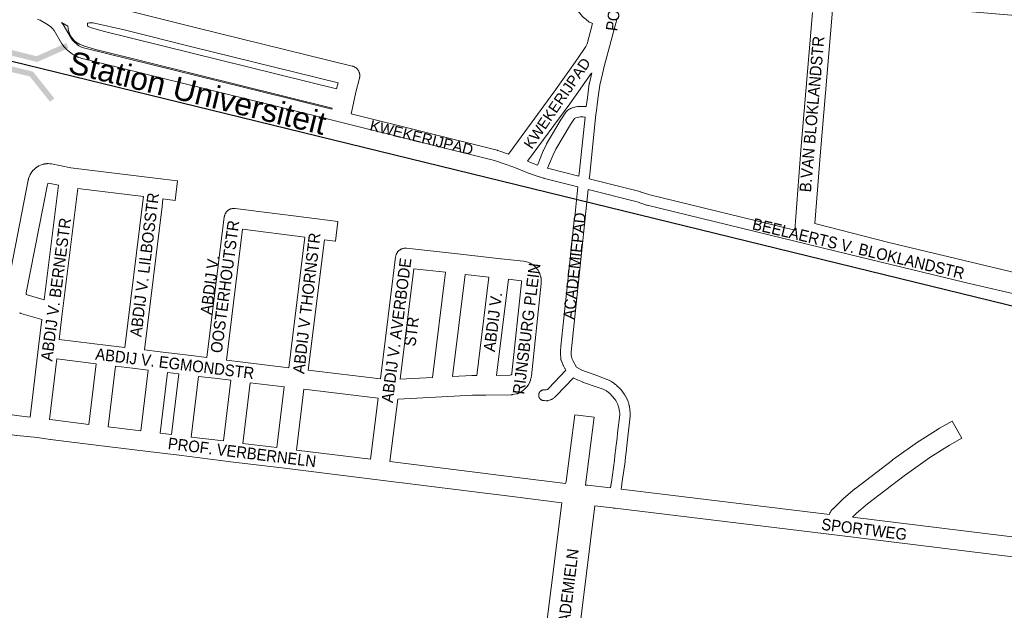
# Paper-space layout 'Layout1' of a CAD drawing. Header units: metres. Extents: x 123097 to 144122, y 392739 to 407589.
# Tile 236 of 510: x 131733 to 132386, y 397030 to 397422. Entities that reach past the tile are written whole.
import ezdxf
from ezdxf.enums import TextEntityAlignment as Align

# ---------------------------------------------------------------- set-up
doc = ezdxf.new("R2010")
doc.units = ezdxf.units.M
doc.header["$MEASUREMENT"] = 0
for name, color, linetype, lineweight in [('gs-anno-wegen algemeen tekst', 7, 'Continuous', 0), ('gs-knt-fietspaden', 7, 'Continuous', 0), ('gs-knt-spoorlijn', 7, 'Continuous', 30), ('gs-knt-wegen algemeen', 7, 'Continuous', 0), ('gs-symb-viaduct', 7, 'Continuous', 0), ('gs-vlk-plantopografie wegen algemeen', 7, 'Continuous', 0)]:
    doc.layers.add(name, color=color, linetype=linetype, lineweight=lineweight)
doc.styles.add('Style-Arial', font='arial.ttf')

# ---------------------------------------------------------------- blocks, each defined once
blk = doc.blocks.new('gg0-viaduct_6')
at = {"layer": 'gs-symb-viaduct', "linetype": 'Continuous'}
blk.add_hatch(color=7, dxfattribs=at).paths.add_polyline_path([(-55.76, -16.89), (-58, -14), (-40, 0), (40, 0), (58, -14), (55.76, -16.89), (38.75, -3.66), (-38.75, -3.66)])

psp = doc.layouts.get("Layout1")

# ---------------------------------------------------------------- linework, layer by layer
at = {"layer": 'gs-knt-fietspaden', "color": 7, "linetype": 'Continuous', "flags": 128}
for points in [[(132091.267, 397201.8), (132091.267, 397201.813), (132091.267, 397201.826), (132091.266, 397201.912), (132091.267, 397201.958), (132091.27, 397202.067), (132091.271, 397202.09), (132091.28, 397202.222), (132091.543, 397205.187), (132091.548, 397205.242), (132098.037, 397267.275), (132098.039, 397267.292), (132100.636, 397291.03), (132100.637, 397291.038), (132102.678, 397310.978), (132080.52, 397316.553), (132080.404, 397316.585), (132080.288, 397316.62), (132077.399, 397317.563), (132077.076, 397317.668), (132076.507, 397317.854), (132070.744, 397319.736), (132070.625, 397319.778), (132070.507, 397319.823), (132064.703, 397322.194), (132059.726, 397324.226), (132054.641, 397325.974), (132047.505, 397328.429), (131949.679, 397352.708), (131944.363, 397354.027), (131944.355, 397354.03), (131939.044, 397355.362), (131908.824, 397362.945), (131774.076, 397396.062), (131773.978, 397396.089), (131773.93, 397396.102), (131773.88, 397396.116), (131772.824, 397396.425), (131772.821, 397396.426), (131772.818, 397396.427), (131772.72, 397396.457), (131771.725, 397396.78), (131771.674, 397396.797), (131771.576, 397396.831), (131771.517, 397396.852), (131771.429, 397396.887), (131771.363, 397396.915), (131771.285, 397396.95), (131771.212, 397396.984), (131771.143, 397397.018), (131770.487, 397397.34), (131770.394, 397397.388), (131768.428, 397398.427), (131768.404, 397398.44), (131768.316, 397398.488), (131768.249, 397398.527), (131768.207, 397398.553), (131768.099, 397398.621), (131766.774, 397399.503), (131766.648, 397399.592), (131766.602, 397399.625), (131766.525, 397399.685), (131766.438, 397399.757), (131766.407, 397399.784), (131765.631, 397400.447), (131765.588, 397400.484), (131763.45, 397402.373), (131763.438, 397402.384), (131763.331, 397402.482), (131763.324, 397402.489), (131763.218, 397402.596), (131763.214, 397402.6), (131763.11, 397402.715), (131761.711, 397404.328), (131761.629, 397404.429), (131761.588, 397404.48), (131761.574, 397404.498), (131761.549, 397404.532), (131761.472, 397404.638), (131760.771, 397405.657), (131760.699, 397405.767), (131760.63, 397405.879), (131755.478, 397414.722), (131754.306, 397416.077), (131753.035, 397417.322), (131749.94, 397419.326), (131746.21, 397421.47), (131744.45, 397422.168)], [(131760.266, 397419.917), (131761, 397419.069), (131761.104, 397418.943), (131761.202, 397418.813), (131761.293, 397418.678), (131761.379, 397418.539), (131766.629, 397409.527), (131767.145, 397408.778), (131768.256, 397407.495), (131768.261, 397407.49), (131770.857, 397405.218), (131771.831, 397404.57), (131771.841, 397404.564), (131774.095, 397403.396), (131775.85, 397402.855), (131910.508, 397369.761), (131910.524, 397369.757), (131939.687, 397362.439)], [(132128.922, 397422.731), (132123.885, 397404.702), (132123.884, 397404.698), (132120.528, 397391.733), (132120.522, 397391.708), (132118.999, 397385.997), (132118.997, 397385.989), (132117.288, 397378.36), (132116.003, 397369.015), (132114.834, 397359.898), (132114.83, 397359.859), (132114.747, 397359.059), (132110.62, 397319.124), (132110.617, 397319.097), (132110.306, 397316.294), (132143.871, 397307.808), (132143.921, 397307.794), (132143.969, 397307.781), (132144.002, 397307.772), (132144.036, 397307.762), (132144.085, 397307.746), (132144.134, 397307.73), (132150.432, 397305.604), (132246.546, 397282.16)], [(132069.327, 397327.888), (132073.044, 397326.37), (132076.042, 397325.391), (132076.779, 397327.39), (132076.82, 397327.496), (132079.837, 397334.927), (132079.882, 397335.033), (132079.93, 397335.136), (132081.909, 397339.224), (132081.973, 397339.35), (132081.977, 397339.357), (132082.042, 397339.474), (132082.05, 397339.487), (132085.285, 397344.991), (132085.297, 397345.011), (132091.781, 397355.874), (132091.785, 397355.881), (132091.871, 397356.018), (132094.791, 397360.432), (132094.877, 397360.555), (132094.899, 397360.586), (132094.969, 397360.676), (132095.016, 397360.735), (132095.065, 397360.792), (132095.14, 397360.877), (132095.166, 397360.904), (132095.272, 397361.012), (132095.694, 397361.423), (132095.816, 397361.535), (132095.942, 397361.642), (132096.074, 397361.742), (132096.725, 397362.217), (132096.84, 397362.296), (132096.862, 397362.311), (132096.958, 397362.372), (132097.003, 397362.399), (132097.079, 397362.443), (132097.148, 397362.48), (132097.202, 397362.509), (132097.703, 397362.775), (132097.801, 397362.825), (132098.465, 397363.15), (132098.51, 397363.172), (132098.617, 397363.222), (132098.651, 397363.237), (132098.772, 397363.287), (132098.795, 397363.296), (132098.93, 397363.345), (132098.942, 397363.349), (132099.09, 397363.395), (132100.505, 397363.799), (132100.653, 397363.837), (132100.683, 397363.845), (132101.484, 397364.029), (132101.724, 397364.075), (132102.526, 397364.201), (132102.56, 397364.206), (132102.699, 397364.224), (132102.717, 397364.226), (132102.874, 397364.238), (132104.277, 397364.317), (132104.399, 397364.321), (132104.479, 397364.323), (132104.522, 397364.323), (132105.145, 397364.322), (132105.212, 397364.321), (132106.36, 397364.298), (132106.384, 397364.297), (132106.494, 397364.293), (132107.535, 397364.239), (132107.633, 397364.232), (132107.731, 397364.224), (132108.303, 397364.161), (132109.042, 397369.924), (132109.047, 397369.955), (132110.354, 397379.462), (132110.377, 397379.607), (132110.406, 397379.751), (132111.914, 397386.484)], [(131952.321, 397359.285), (132049.346, 397335.205), (132049.494, 397335.164), (132049.641, 397335.117), (132056.692, 397332.693)], [(132086.296, 397332.178), (132083.346, 397324.908), (132082.729, 397323.236), (132103.435, 397318.026), (132103.639, 397319.859), (132107.497, 397357.188), (132107.073, 397357.234), (132106.197, 397357.279), (132106.185, 397357.28), (132104.57, 397357.302), (132104.549, 397357.302), (132103.505, 397357.243), (132102.286, 397357.007), (132101.342, 397356.737), (132100.63, 397356.376), (132100.427, 397356.228), (132097.773, 397352.216), (132097.771, 397352.213), (132088.166, 397336.038), (132088.162, 397336.031), (132086.299, 397332.184), (132086.298, 397332.181), (132086.296, 397332.178)], [(132664.772, 397172.659), (132654.785, 397175.11), (132629.453, 397181.332), (132522.797, 397207.269), (132522.786, 397207.272), (132452.266, 397224.645), (132452.15, 397224.676), (132452.034, 397224.711), (132442.794, 397227.674), (132437.795, 397229.277), (132366.141, 397246.056), (132366.12, 397246.061), (132281.92, 397266.305), (132281.909, 397266.308), (132148.621, 397298.82), (132148.475, 397298.859), (132148.33, 397298.904), (132142.018, 397301.036), (132109.557, 397309.242), (132107.619, 397290.31), (132107.618, 397290.301), (132107.616, 397290.286)], [(132107.616, 397290.286), (132098.296, 397201.531)], [(132092.868, 397193.083), (132091.81, 397195.488), (132091.746, 397195.641), (132091.69, 397195.797), (132091.642, 397195.956), (132091.601, 397196.117), (132091.568, 397196.28), (132091.542, 397196.444), (132091.524, 397196.609), (132091.195, 397200.533), (132091.185, 397200.698), (132091.183, 397200.863), (132091.189, 397201.028), (132091.202, 397201.192), (132091.267, 397201.8)], [(132098.296, 397201.531), (132098.345, 397199.539), (132098.497, 397198.452), (132098.976, 397196.769), (132099.365, 397195.749)], [(132083.095, 397177.003), (132083.322, 397177.207), (132094.867, 397189.377), (132094.311, 397190.283), (132094.265, 397190.36), (132094.221, 397190.439), (132093.187, 397192.337), (132093.114, 397192.477), (132093.048, 397192.621), (132092.989, 397192.767), (132092.868, 397193.083)], [(132099.365, 397195.749), (132099.385, 397195.703), (132101.823, 397191.273)], [(132101.823, 397191.273), (132105.397, 397189.371), (132115.932, 397185.526), (132115.948, 397185.52), (132115.977, 397185.509), (132116.004, 397185.5), (132121.999, 397183.252), (132122.02, 397183.243), (132122.111, 397183.208), (132122.2, 397183.17), (132123.331, 397182.673), (132123.422, 397182.631), (132123.51, 397182.589), (132123.513, 397182.587), (132124.108, 397182.284), (132125.087, 397181.785), (132125.189, 397181.73), (132125.222, 397181.712), (132125.241, 397181.702), (132125.259, 397181.691), (132125.29, 397181.672), (132125.389, 397181.612), (132126.012, 397181.212), (132126.127, 397181.134), (132126.152, 397181.117), (132126.239, 397181.052), (132126.287, 397181.016), (132126.348, 397180.968), (132127.359, 397180.172), (132127.477, 397180.075), (132128.499, 397179.195), (132128.556, 397179.147), (132128.57, 397179.134), (132128.64, 397179.071), (132128.689, 397179.027), (132129.996, 397177.828), (132130.079, 397177.748), (132130.106, 397177.722), (132130.12, 397177.707), (132130.135, 397177.692), (132130.16, 397177.666), (132130.239, 397177.582), (132131.378, 397176.307), (132131.458, 397176.214), (132131.49, 397176.174), (132131.534, 397176.119), (132131.597, 397176.036), (132131.608, 397176.021), (132131.614, 397176.013), (132132.958, 397174.17), (132132.991, 397174.124), (132133.642, 397173.2), (132133.664, 397173.169), (132133.733, 397173.067), (132133.744, 397173.051), (132133.818, 397172.93), (132134.219, 397172.25), (132134.276, 397172.15), (132135.193, 397170.472), (132135.246, 397170.368), (132135.286, 397170.289), (132135.298, 397170.263), (132135.345, 397170.155), (132135.369, 397170.101), (132136.038, 397168.514), (132136.057, 397168.469), (132136.073, 397168.432), (132136.092, 397168.384), (132136.1, 397168.362), (132136.141, 397168.253), (132136.512, 397167.182), (132136.553, 397167.05), (132136.567, 397167.006), (132136.573, 397166.984), (132136.591, 397166.918), (132136.624, 397166.784), (132136.858, 397165.714), (132136.88, 397165.606), (132136.898, 397165.497), (132137.288, 397162.957), (132137.305, 397162.833), (132137.485, 397161.299), (132137.497, 397161.18), (132137.505, 397161.061), (132137.547, 397160.2), (132137.55, 397160.065), (132137.55, 397159.997), (132137.55, 397159.973), (132137.549, 397159.93), (132137.543, 397159.795), (132137.498, 397159.122), (132137.483, 397158.956)], [(132102.609, 397182.92), (132102.586, 397182.93), (132102.583, 397182.931), (132102.461, 397182.986), (132102.452, 397182.991), (132102.449, 397182.992), (132102.445, 397182.994), (132102.315, 397183.059), (132099.813, 397184.391), (132088.32, 397172.275)], [(132119.465, 397176.704), (132116.273, 397177.877), (132105.94, 397181.506), (132105.725, 397181.59), (132102.609, 397182.92)], [(132080.275, 397169.206), (132080.107, 397169.209), (132079.935, 397169.222), (132079.764, 397169.243), (132079.594, 397169.272), (132079.426, 397169.31), (132079.26, 397169.356), (132079.097, 397169.41), (132078.936, 397169.472), (132078.778, 397169.542), (132078.624, 397169.619), (132078.475, 397169.704), (132078.329, 397169.797), (132078.188, 397169.896), (132078.052, 397170.002), (132077.922, 397170.114), (132077.797, 397170.233), (132077.678, 397170.358), (132077.566, 397170.488), (132077.46, 397170.624), (132077.361, 397170.765), (132077.268, 397170.911), (132077.183, 397171.06), (132077.106, 397171.214), (132077.036, 397171.372), (132076.974, 397171.533), (132076.92, 397171.696), (132076.874, 397171.862), (132076.836, 397172.03), (132076.807, 397172.2), (132076.786, 397172.371), (132076.773, 397172.543), (132076.769, 397172.715), (132076.773, 397172.887), (132076.786, 397173.059), (132076.787, 397173.072), (132076.805, 397173.243), (132076.831, 397173.413), (132076.865, 397173.582), (132076.908, 397173.749), (132076.959, 397173.913), (132077.017, 397174.075), (132077.084, 397174.234), (132077.159, 397174.39), (132077.241, 397174.541), (132077.33, 397174.688), (132077.426, 397174.831), (132077.53, 397174.969), (132077.64, 397175.102), (132077.756, 397175.229), (132077.878, 397175.35), (132078.007, 397175.465), (132078.14, 397175.574), (132078.279, 397175.676), (132078.423, 397175.771), (132078.571, 397175.859), (132078.723, 397175.939), (132078.879, 397176.012), (132079.039, 397176.077), (132079.202, 397176.134), (132079.367, 397176.183), (132079.534, 397176.224), (132079.703, 397176.257), (132079.874, 397176.282), (132080.045, 397176.298), (132080.217, 397176.305), (132080.389, 397176.304), (132080.561, 397176.295), (132080.663, 397176.285), (132081.91, 397176.422)], [(132081.91, 397176.422), (132082.575, 397176.613)], [(132082.575, 397176.613), (132083.095, 397177.003)], [(132123.868, 397173.915), (132122.045, 397175.417), (132121.743, 397175.61), (132120.92, 397176.03), (132120.416, 397176.287), (132119.475, 397176.7), (132119.465, 397176.704)], [(132086.288, 397170.623), (132085.867, 397170.307), (132085.722, 397170.204), (132085.572, 397170.108), (132085.418, 397170.02), (132085.259, 397169.941), (132085.096, 397169.869), (132084.93, 397169.805), (132084.761, 397169.75), (132082.959, 397169.215), (132082.783, 397169.168), (132082.604, 397169.13), (132082.423, 397169.101), (132082.241, 397169.081), (132082.058, 397169.071), (132081.876, 397169.071), (132081.693, 397169.08), (132081.511, 397169.099), (132080.617, 397169.214)], [(132087.559, 397171.576), (132087.213, 397171.265), (132087.098, 397171.166), (132086.98, 397171.073), (132086.858, 397170.985), (132086.732, 397170.902), (132086.288, 397170.623)], [(132127.211, 397170.116), (132125.566, 397172.121), (132123.868, 397173.915)], [(132128.108, 397168.793), (132127.854, 397169.225), (132127.211, 397170.116)], [(132124.951, 397114.454), (132125.05, 397115.165), (132127.066, 397129.627), (132127.066, 397129.636), (132127.347, 397132.656), (132127.36, 397132.771), (132127.36, 397132.776), (132127.97, 397137.6), (132128.02, 397137.994), (132128.028, 397138.062), (132128.726, 397144.17), (132129.139, 397147.782), (132130.499, 397159.673), (132130.525, 397160.061), (132130.499, 397160.6), (132130.34, 397161.953), (132129.976, 397164.322), (132129.811, 397165.08), (132129.57, 397165.774)], [(132129.57, 397165.774), (132129.246, 397166.52), (132128.108, 397168.793)], [(132137.483, 397158.956), (132135.919, 397145.259), (132134.993, 397137.18)], [(132134.993, 397137.18), (132134.992, 397137.175), (132134.987, 397137.134), (132134.907, 397136.448), (132134.332, 397131.947), (132134.049, 397128.906), (132134.033, 397128.764), (132134.031, 397128.747), (132133.61, 397125.614), (132133.607, 397125.592), (132132.002, 397114.187), (132131.91, 397113.528), (132131.906, 397113.499), (132131.474, 397110.403)]]:
    psp.add_lwpolyline(points, dxfattribs=at)
at = {"layer": 'gs-knt-spoorlijn', "color": 7, "linetype": 'Continuous', "flags": 128}
psp.add_lwpolyline([(126023.424, 398789.468), (133158.298, 397044.421)], dxfattribs=at)
at = {"layer": 'gs-knt-wegen algemeen', "color": 7, "linetype": 'Continuous', "flags": 128}
for points in [[(132452.367, 397419.466), (132424.339, 397421.876), (132272.371, 397434.95), (132272.136, 397434.947), (132272.092, 397434.94), (132271.901, 397434.857), (132271.454, 397425.794), (132271.438, 397425.559), (132263.611, 397334.279), (132259.951, 397286.696), (132309.048, 397274.035), (132428.441, 397245.616), (132432.868, 397244.817)], [(131804.857, 397427.675), (131849.886, 397416.476), (131953.178, 397391.022), (131953.477, 397390.941), (131953.772, 397390.845), (131954.062, 397390.736), (131954.346, 397390.613), (131954.625, 397390.476), (131954.896, 397390.327), (131955.16, 397390.164), (131955.416, 397389.99), (131955.664, 397389.803), (131955.902, 397389.605), (131956.13, 397389.395), (131956.349, 397389.175), (131956.556, 397388.945), (131956.753, 397388.705), (131956.937, 397388.457), (131957.11, 397388.199), (131957.271, 397387.934), (131957.418, 397387.661), (131957.552, 397387.382), (131957.673, 397387.096), (131957.78, 397386.806), (131957.874, 397386.51), (131957.953, 397386.21), (131958.017, 397385.907), (131958.067, 397385.601), (131958.103, 397385.293), (131958.124, 397384.984), (131958.13, 397384.674), (131958.121, 397384.364), (131958.098, 397384.055), (131958.06, 397383.748), (131958.007, 397383.442), (131957.94, 397383.14), (131955.611, 397373.712), (131954.001, 397366.529), (131953.991, 397366.482), (131952.321, 397359.285)], [(132056.692, 397332.693), (132086.918, 397373.672), (132100.996, 397393.582), (132106.772, 397402.081), (132108.097, 397404.068), (132108.83, 397405.72), (132112.358, 397419.23), (132111.076, 397419.848), (132110.816, 397419.98), (132110.562, 397420.125), (132110.314, 397420.28), (132110.074, 397420.447), (132109.842, 397420.624), (132106.941, 397422.939), (132106.72, 397423.125), (132106.506, 397423.32), (132106.302, 397423.524), (132106.107, 397423.737), (132103.637, 397426.555), (132103.5, 397426.718), (132103.367, 397426.884), (132100.525, 397430.592)], [(132246.546, 397282.16), (132246.551, 397282.254), (132250.631, 397335.306), (132250.636, 397335.363), (132258.456, 397426.554)], [(131939.687, 397362.439), (131939.858, 397363.175), (131784.772, 397401.559), (131784.474, 397401.64), (131775.493, 397404.321), (131775.209, 397404.413), (131774.929, 397404.518), (131772.436, 397405.519), (131772.186, 397405.626), (131771.94, 397405.743), (131771.699, 397405.87), (131771.463, 397406.008), (131771.234, 397406.155), (131771.011, 397406.311), (131769.156, 397407.672), (131768.937, 397407.84), (131768.726, 397408.016), (131768.523, 397408.202), (131768.327, 397408.396), (131768.14, 397408.598), (131767.961, 397408.808), (131767.792, 397409.025), (131766.764, 397410.401), (131766.6, 397410.63), (131766.447, 397410.865), (131766.304, 397411.107), (131766.171, 397411.355), (131766.05, 397411.609), (131765.939, 397411.868), (131765.84, 397412.131), (131765.039, 397414.401), (131764.947, 397414.683), (131764.867, 397414.97), (131764.801, 397415.259), (131764.748, 397415.552), (131764.708, 397415.846), (131764.682, 397416.142), (131764.589, 397417.563), (131760.266, 397419.917)], [(131788.053, 397414.159), (131942.752, 397375.871), (131943.738, 397379.939), (131846.764, 397403.836), (131801.779, 397415.024), (131782.161, 397419.485), (131781.295, 397419.634), (131780.42, 397419.708), (131779.542, 397419.707), (131778.667, 397419.63), (131777.803, 397419.479), (131777.705, 397419.424), (131777.61, 397419.361), (131777.524, 397419.293), (131777.616, 397417.887), (131777.746, 397417.519), (131778.05, 397417.295), (131779.503, 397416.712), (131788.047, 397414.161), (131788.05, 397414.16), (131788.053, 397414.159)], [(132111.914, 397386.484), (132111.73, 397386.214), (132111.662, 397386.115), (132097.512, 397366.102), (132097.437, 397365.999), (132097.435, 397365.996), (132097.433, 397365.993), (132069.327, 397327.888)], [(131737.63, 397239.35), (131748.89, 397235.987), (131758.292, 397311.969), (131751.612, 397313.306), (131751.307, 397313.182), (131751.163, 397313.055), (131750.936, 397312.434), (131736.942, 397240.59), (131736.926, 397239.897), (131736.967, 397239.771), (131737.102, 397239.595), (131737.63, 397239.35)], [(131814.59, 397304.556), (131771.157, 397309.909), (131760.866, 397226.751), (131758.792, 397209.782)], [(131802.424, 397204.4), (131814.104, 397299.445), (131814.59, 397304.556)], [(131827.517, 397302.964), (131827.057, 397298.124), (131827.037, 397297.946), (131815.346, 397202.806)], [(131921.736, 397277.556), (131880.394, 397282.876), (131869.73, 397196.092)], [(131911.064, 397190.989), (131921.736, 397277.556)], [(131934.649, 397275.894), (131923.988, 397189.414)], [(131971.873, 397183.653), (131981.928, 397264.558), (131981.974, 397264.871), (131982.036, 397265.182), (131982.113, 397265.489), (131982.205, 397265.793), (131982.312, 397266.091), (131982.432, 397266.384), (131982.567, 397266.671), (131982.716, 397266.95), (131982.878, 397267.222), (131983.054, 397267.486), (131983.241, 397267.742), (131983.441, 397267.987), (131983.653, 397268.223), (131983.876, 397268.448), (131984.11, 397268.662), (131984.354, 397268.864), (131984.607, 397269.055), (131984.869, 397269.232), (131985.14, 397269.397), (131985.419, 397269.548), (131985.704, 397269.686), (131985.996, 397269.809), (131986.293, 397269.919), (131986.595, 397270.013), (131986.902, 397270.093), (131987.212, 397270.158), (131987.525, 397270.208), (131987.84, 397270.242), (131988.156, 397270.261), (131988.473, 397270.264), (131988.79, 397270.253), (131989.105, 397270.225), (132022.976, 397266.469), (132051.781, 397263.273)], [(132051.781, 397263.273), (132051.784, 397263.273), (132051.789, 397263.272)], [(132051.781, 397263.273), (132051.784, 397263.273), (132051.789, 397263.272)], [(132051.789, 397263.272), (132066.611, 397261.629), (132066.699, 397261.619), (132067.854, 397261.424), (132068.988, 397261.129), (132070.092, 397260.738), (132071.158, 397260.252), (132072.178, 397259.675), (132073.144, 397259.013), (132074.049, 397258.269), (132074.886, 397257.45), (132075.65, 397256.561), (132076.333, 397255.61), (132076.932, 397254.603), (132077.441, 397253.547), (132077.856, 397252.452), (132078.175, 397251.325), (132078.233, 397251.056), (132078.28, 397250.784), (132078.315, 397250.51)], [(132006.369, 397184.404), (132014.99, 397254.255), (131994.056, 397256.577), (131984.951, 397183.312)], [(132043.799, 397251.059), (132027.931, 397252.82), (132019.57, 397185.078)], [(132035.739, 397185.757), (132043.799, 397251.059)], [(132078.315, 397250.51), (132078.338, 397250.236), (132078.487, 397247.885), (132078.499, 397247.61), (132078.498, 397247.335), (132078.487, 397247.06), (132078.464, 397246.786), (132071.971, 397185.604), (132071.933, 397185.31), (132071.881, 397185.018), (132071.817, 397184.729), (132071.327, 397182.747), (132071.257, 397182.488), (132071.177, 397182.231), (132071.086, 397181.979), (132070.984, 397181.73), (132070.873, 397181.486), (132070.752, 397181.247), (132069.922, 397179.689), (132069.772, 397179.423), (132069.609, 397179.164), (132069.435, 397178.913), (132069.249, 397178.671), (132069.051, 397178.437), (132068.844, 397178.213), (132067.559, 397176.893), (132067.349, 397176.686), (132067.13, 397176.49), (132066.903, 397176.303), (132065.894, 397175.515), (132065.698, 397175.367), (132065.496, 397175.227), (132065.289, 397175.095), (132065.077, 397174.97), (132063.95, 397174.336), (132063.673, 397174.189), (132063.39, 397174.056), (132063.1, 397173.936), (132062.806, 397173.83), (132062.506, 397173.739), (132062.202, 397173.662), (132061.895, 397173.6), (132059.539, 397173.182), (132059.287, 397173.142), (132059.033, 397173.113), (132058.778, 397173.093), (132058.522, 397173.083), (132041.619, 397172.771), (132041.538, 397172.772)], [(132056.74, 397249.624), (132048.879, 397185.927), (132057.769, 397186.091), (132058.434, 397186.209), (132058.535, 397186.288), (132058.867, 397186.629), (132058.881, 397186.657), (132059.07, 397187.421), (132065.458, 397247.612), (132065.4, 397248.531), (132065.372, 397248.561), (132065.34, 397248.59), (132065.305, 397248.616), (132065.268, 397248.639), (132065.23, 397248.659), (132065.189, 397248.675), (132065.148, 397248.688), (132065.109, 397248.696), (132065.106, 397248.696), (132065.101, 397248.697), (132056.74, 397249.624)], [(131745.08, 397204.911), (131747.276, 397222.881), (131733.452, 397227.009), (131733.154, 397227.106), (131732.86, 397227.218), (131732.573, 397227.343)], [(131758.792, 397209.782), (131791.33, 397205.769), (131802.424, 397204.4)], [(131739.449, 397158.258), (131745.078, 397204.897), (131745.079, 397204.902)], [(131745.079, 397204.902), (131745.079, 397204.907), (131745.08, 397204.911)], [(131745.079, 397204.902), (131745.079, 397204.907), (131745.08, 397204.911)], [(131815.346, 397202.806), (131825.735, 397201.523), (131846.251, 397198.99), (131856.808, 397197.687)], [(131778.435, 397153.392), (131783.292, 397193.642), (131757.222, 397196.857), (131752.371, 397156.666)], [(131869.73, 397196.092), (131880.565, 397194.754), (131911.064, 397190.989)], [(131812.839, 397149.152), (131817.696, 397189.397), (131807.294, 397190.681), (131796.214, 397192.048), (131791.356, 397151.794)], [(131923.988, 397189.414), (131971.873, 397183.653)], [(131833.356, 397146.625), (131838.212, 397186.864), (131830.618, 397187.801), (131825.761, 397147.561)], [(131867.67, 397142.395), (131872.526, 397182.628), (131861.677, 397183.967), (131851.134, 397185.268), (131846.278, 397145.032)], [(131984.951, 397183.312), (132006.369, 397184.404)], [(132019.57, 397185.078), (132032.386, 397185.732), (132032.681, 397185.74), (132035.739, 397185.757)], [(131903.211, 397138.012), (131908.065, 397178.24), (131885.448, 397181.032), (131880.592, 397140.801)], [(131970.259, 397170.733), (131920.989, 397176.66), (131916.133, 397136.417)], [(131965.185, 397130.357), (131970.259, 397170.733)], [(131983.313, 397170.191), (131978.106, 397128.755)], [(132041.534, 397172.771), (132032.902, 397172.721), (132012.492, 397171.679), (131983.313, 397170.191)], [(132041.538, 397172.772), (132041.534, 397172.771)], [(132041.538, 397172.772), (132041.534, 397172.771)], [(131687.305, 397165.384), (131701.58, 397163.609), (131701.738, 397163.588), (131732.331, 397159.023), (131739.449, 397158.258)], [(132092.137, 397101.326), (132059.096, 397105.558), (131970.033, 397116.639), (131908.095, 397124.291), (131872.554, 397128.674), (131838.241, 397132.904), (131817.724, 397135.433), (131783.311, 397139.665), (131752.963, 397143.44), (131752.871, 397143.452), (131744.346, 397144.636), (131730.806, 397146.092), (131730.542, 397146.126), (131699.895, 397150.699), (131685.73, 397152.46)], [(131752.371, 397156.666), (131754.617, 397156.355), (131778.435, 397153.392)], [(131791.356, 397151.794), (131812.839, 397149.152)], [(131825.761, 397147.561), (131833.356, 397146.625)], [(131846.278, 397145.032), (131867.67, 397142.395)], [(131880.592, 397140.801), (131903.211, 397138.012)], [(131916.133, 397136.417), (131965.185, 397130.357)], [(131978.106, 397128.755), (132060.715, 397118.477), (132060.738, 397118.474), (132094.646, 397114.131)], [(132107.849, 397113.158), (132108.698, 397113.125)], [(132108.698, 397113.125), (132108.701, 397113.125), (132108.705, 397113.125)], [(132108.698, 397113.125), (132108.701, 397113.125), (132108.705, 397113.125)], [(132108.705, 397113.125), (132108.813, 397113.12), (132108.933, 397113.113), (132109.237, 397113.084), (132124.502, 397111.244)], [(132124.502, 397111.244), (132124.504, 397111.244)], [(132077.374, 396977.539), (132078.282, 396985.981), (132078.218, 396986.201), (132078.144, 396986.505), (132078.086, 396986.812), (132078.043, 396987.121), (132078.014, 396987.433), (132078, 396987.745), (132078.002, 396988.058), (132078.018, 396988.37), (132078.049, 396988.681), (132092.137, 397101.326)], [(132114.114, 397099.382), (132100.036, 396986.793), (132100.079, 396986.563), (132100.108, 396986.402), (132100.131, 396986.248), (132100.152, 396986.085), (132100.168, 396985.93), (132100.18, 396985.767), (132100.188, 396985.611), (132100.193, 396985.447), (132100.193, 396985.292), (132100.19, 396985.128), (132100.183, 396984.973), (132100.171, 396984.809), (132100.156, 396984.654), (132100.137, 396984.491), (132098.82, 396974.59)], [(132504.793, 397051.715), (132428.741, 397060.941), (132428.727, 397060.943), (132274.78, 397079.951), (132127.493, 397097.77), (132126.312, 397097.912), (132125.565, 397098.002), (132114.114, 397099.382)], [(132287.644, 397094.562), (132284.846, 397091.827), (132430.316, 397073.866), (132512.817, 397063.857), (132512.866, 397063.849), (132513.127, 397063.811), (132513.13, 397063.811), (132513.133, 397063.81), (132513.185, 397063.8), (132513.44, 397063.75), (132513.447, 397063.749), (132513.495, 397063.737), (132513.75, 397063.673), (132513.754, 397063.672), (132513.807, 397063.656), (132513.854, 397063.643)]]:
    psp.add_lwpolyline(points, dxfattribs=at)
for points in [[(131724.057, 397242.537), (131738.255, 397315.43), (131738.309, 397315.681), (131738.373, 397315.93), (131738.447, 397316.177), (131738.531, 397316.42), (131739.288, 397318.491), (131739.403, 397318.785), (131739.533, 397319.074), (131739.677, 397319.355), (131739.834, 397319.63), (131740.005, 397319.896), (131740.666, 397320.876), (131740.825, 397321.101), (131740.993, 397321.319), (131741.17, 397321.53), (131741.356, 397321.733), (131741.551, 397321.928), (131741.753, 397322.115), (131743.519, 397323.675), (131743.759, 397323.877), (131744.009, 397324.067), (131744.268, 397324.245), (131744.534, 397324.411), (131744.809, 397324.563), (131745.09, 397324.702), (131745.378, 397324.827), (131747.562, 397325.714), (131747.818, 397325.812), (131748.079, 397325.9), (131748.344, 397325.976), (131748.611, 397326.04), (131748.881, 397326.094), (131749.153, 397326.136), (131750.325, 397326.292), (131750.599, 397326.323), (131750.875, 397326.342), (131751.15, 397326.349), (131751.426, 397326.344), (131752.607, 397326.3), (131752.868, 397326.286), (131753.128, 397326.26), (131753.386, 397326.224), (131753.643, 397326.178), (131766.534, 397323.597), (131822.466, 397316.704), (131837.187, 397314.89, -0.3688626), (131837.195, 397314.88)], [(131837.195, 397314.88), (131835.605, 397301.976, -0.368863), (131835.594, 397301.968), (131827.517, 397302.964)], [(131856.808, 397197.687), (131868.27, 397290.962), (131868.315, 397291.27), (131868.375, 397291.575), (131868.449, 397291.877), (131868.538, 397292.175), (131868.641, 397292.468), (131868.758, 397292.756), (131868.888, 397293.039), (131869.032, 397293.314), (131869.189, 397293.583), (131869.358, 397293.844), (131869.54, 397294.096), (131869.733, 397294.34), (131869.938, 397294.574), (131870.154, 397294.797), (131870.38, 397295.011), (131870.616, 397295.213), (131870.862, 397295.404), (131871.117, 397295.582), (131871.379, 397295.749), (131871.65, 397295.903), (131871.927, 397296.043), (131872.211, 397296.17), (131872.5, 397296.284), (131872.795, 397296.383), (131873.094, 397296.469), (131873.397, 397296.54), (131873.702, 397296.596), (131874.011, 397296.638), (131874.32, 397296.665), (131874.631, 397296.677), (131874.942, 397296.675), (131875.253, 397296.657), (131875.562, 397296.625), (131929.82, 397289.643), (131943.574, 397287.873, -0.369143), (131943.582, 397287.862)], [(131943.582, 397287.862), (131941.922, 397274.967, -0.3691415), (131941.912, 397274.959), (131934.649, 397275.894)], [(132094.646, 397114.131), (132095.027, 397115.495), (132100.647, 397159.839, -0.3690427), (132100.657, 397159.847), (132113.556, 397158.212, -0.3690406), (132113.563, 397158.202), (132107.883, 397113.388), (132107.883, 397113.385), (132107.882, 397113.38), (132107.849, 397113.158)], [(132131.474, 397110.403), (132269.586, 397093.694), (132269.628, 397093.848), (132269.726, 397094.144), (132269.837, 397094.435), (132269.963, 397094.721), (132270.102, 397095), (132270.254, 397095.272), (132270.419, 397095.537), (132270.596, 397095.793), (132270.786, 397096.04), (132271.484, 397096.909), (132271.65, 397097.108), (132271.825, 397097.3), (132272.007, 397097.485), (132278.695, 397104.021), (132278.845, 397104.163), (132279, 397104.301), (132286.511, 397110.759), (132286.653, 397110.878), (132286.798, 397110.993), (132311.348, 397129.781), (132311.524, 397129.911), (132328.671, 397142.138), (132328.829, 397142.247), (132328.99, 397142.351), (132342.375, 397150.75), (132342.631, 397150.902), (132350.936, 397155.597, -0.3713384), (132350.948, 397155.594), (132357.347, 397144.276, -0.3713386), (132357.344, 397144.263), (132349.169, 397139.641), (132336.073, 397131.425), (132319.173, 397119.374), (132294.859, 397100.766), (132287.649, 397094.567), (132287.647, 397094.565), (132287.644, 397094.562)]]:
    psp.add_lwpolyline(points, format="xyb", dxfattribs=at)
at = {"layer": 'gs-vlk-plantopografie wegen algemeen', "color": 7, "linetype": 'Continuous', "flags": 128}
for points in [[(132091.267, 397201.8), (132091.267, 397201.813), (132091.267, 397201.826), (132091.266, 397201.912), (132091.267, 397201.958), (132091.27, 397202.067), (132091.271, 397202.09), (132091.28, 397202.222), (132091.543, 397205.187), (132091.548, 397205.242), (132098.037, 397267.275), (132098.039, 397267.292), (132100.636, 397291.03), (132100.637, 397291.038), (132102.678, 397310.978), (132080.52, 397316.553), (132080.404, 397316.585), (132080.288, 397316.62), (132077.399, 397317.563), (132077.076, 397317.668), (132076.507, 397317.854), (132070.744, 397319.736), (132070.625, 397319.778), (132070.507, 397319.823), (132064.703, 397322.194), (132059.726, 397324.226), (132054.641, 397325.974), (132047.505, 397328.429), (131949.679, 397352.708), (131944.363, 397354.027), (131944.355, 397354.03), (131939.044, 397355.362), (131908.824, 397362.945), (131774.076, 397396.062), (131773.978, 397396.089), (131773.93, 397396.102), (131773.88, 397396.116), (131772.824, 397396.425), (131772.821, 397396.426), (131772.818, 397396.427), (131772.72, 397396.457), (131771.725, 397396.78), (131771.674, 397396.797), (131771.576, 397396.831), (131771.517, 397396.852), (131771.429, 397396.887), (131771.363, 397396.915), (131771.285, 397396.95), (131771.212, 397396.984), (131771.143, 397397.018), (131770.487, 397397.34), (131770.394, 397397.388), (131768.428, 397398.427), (131768.404, 397398.44), (131768.316, 397398.488), (131768.249, 397398.527), (131768.207, 397398.553), (131768.099, 397398.621), (131766.774, 397399.503), (131766.648, 397399.592), (131766.602, 397399.625), (131766.525, 397399.685), (131766.438, 397399.757), (131766.407, 397399.784), (131765.631, 397400.447), (131765.588, 397400.484), (131763.45, 397402.373), (131763.438, 397402.384), (131763.331, 397402.482), (131763.324, 397402.489), (131763.218, 397402.596), (131763.214, 397402.6), (131763.11, 397402.715), (131761.711, 397404.328), (131761.629, 397404.429), (131761.588, 397404.48), (131761.574, 397404.498), (131761.549, 397404.532), (131761.472, 397404.638), (131760.771, 397405.657), (131760.699, 397405.767), (131760.63, 397405.879), (131755.478, 397414.722), (131754.306, 397416.077), (131753.035, 397417.322), (131749.94, 397419.326), (131746.21, 397421.47), (131744.45, 397422.168)], [(131760.266, 397419.917), (131761, 397419.069), (131761.104, 397418.943), (131761.202, 397418.813), (131761.293, 397418.678), (131761.379, 397418.539), (131766.629, 397409.527), (131767.145, 397408.778), (131768.256, 397407.495), (131768.261, 397407.49), (131770.857, 397405.218), (131771.831, 397404.57), (131771.841, 397404.564), (131774.095, 397403.396), (131775.85, 397402.855), (131910.508, 397369.761), (131910.524, 397369.757), (131939.687, 397362.439)], [(132128.922, 397422.731), (132123.885, 397404.702), (132123.884, 397404.698), (132120.528, 397391.733), (132120.522, 397391.708), (132118.999, 397385.997), (132118.997, 397385.989), (132117.288, 397378.36), (132116.003, 397369.015), (132114.834, 397359.898), (132114.83, 397359.859), (132114.747, 397359.059), (132110.62, 397319.124), (132110.617, 397319.097), (132110.306, 397316.294), (132143.871, 397307.808), (132143.921, 397307.794), (132143.969, 397307.781), (132144.002, 397307.772), (132144.036, 397307.762), (132144.085, 397307.746), (132144.134, 397307.73), (132150.432, 397305.604), (132246.546, 397282.16)], [(132069.327, 397327.888), (132073.044, 397326.37), (132076.042, 397325.391), (132076.779, 397327.39), (132076.82, 397327.496), (132079.837, 397334.927), (132079.882, 397335.033), (132079.93, 397335.136), (132081.909, 397339.224), (132081.973, 397339.35), (132081.977, 397339.357), (132082.042, 397339.474), (132082.05, 397339.487), (132085.285, 397344.991), (132085.297, 397345.011), (132091.781, 397355.874), (132091.785, 397355.881), (132091.871, 397356.018), (132094.791, 397360.432), (132094.877, 397360.555), (132094.899, 397360.586), (132094.969, 397360.676), (132095.016, 397360.735), (132095.065, 397360.792), (132095.14, 397360.877), (132095.166, 397360.904), (132095.272, 397361.012), (132095.694, 397361.423), (132095.816, 397361.535), (132095.942, 397361.642), (132096.074, 397361.742), (132096.725, 397362.217), (132096.84, 397362.296), (132096.862, 397362.311), (132096.958, 397362.372), (132097.003, 397362.399), (132097.079, 397362.443), (132097.148, 397362.48), (132097.202, 397362.509), (132097.703, 397362.775), (132097.801, 397362.825), (132098.465, 397363.15), (132098.51, 397363.172), (132098.617, 397363.222), (132098.651, 397363.237), (132098.772, 397363.287), (132098.795, 397363.296), (132098.93, 397363.345), (132098.942, 397363.349), (132099.09, 397363.395), (132100.505, 397363.799), (132100.653, 397363.837), (132100.683, 397363.845), (132101.484, 397364.029), (132101.724, 397364.075), (132102.526, 397364.201), (132102.56, 397364.206), (132102.699, 397364.224), (132102.717, 397364.226), (132102.874, 397364.238), (132104.277, 397364.317), (132104.399, 397364.321), (132104.479, 397364.323), (132104.522, 397364.323), (132105.145, 397364.322), (132105.212, 397364.321), (132106.36, 397364.298), (132106.384, 397364.297), (132106.494, 397364.293), (132107.535, 397364.239), (132107.633, 397364.232), (132107.731, 397364.224), (132108.303, 397364.161), (132109.042, 397369.924), (132109.047, 397369.955), (132110.354, 397379.462), (132110.377, 397379.607), (132110.406, 397379.751), (132111.914, 397386.484)], [(131952.321, 397359.285), (132049.346, 397335.205), (132049.494, 397335.164), (132049.641, 397335.117), (132056.692, 397332.693)], [(132086.296, 397332.178), (132083.346, 397324.908), (132082.729, 397323.236), (132103.435, 397318.026), (132103.639, 397319.859), (132107.497, 397357.188), (132107.073, 397357.234), (132106.197, 397357.279), (132106.185, 397357.28), (132104.57, 397357.302), (132104.549, 397357.302), (132103.505, 397357.243), (132102.286, 397357.007), (132101.342, 397356.737), (132100.63, 397356.376), (132100.427, 397356.228), (132097.773, 397352.216), (132097.771, 397352.213), (132088.166, 397336.038), (132088.162, 397336.031), (132086.299, 397332.184), (132086.298, 397332.181), (132086.296, 397332.178)], [(132664.772, 397172.659), (132654.785, 397175.11), (132629.453, 397181.332), (132522.797, 397207.269), (132522.786, 397207.272), (132452.266, 397224.645), (132452.15, 397224.676), (132452.034, 397224.711), (132442.794, 397227.674), (132437.795, 397229.277), (132366.141, 397246.056), (132366.12, 397246.061), (132281.92, 397266.305), (132281.909, 397266.308), (132148.621, 397298.82), (132148.475, 397298.859), (132148.33, 397298.904), (132142.018, 397301.036), (132109.557, 397309.242), (132107.619, 397290.31), (132107.618, 397290.301), (132107.616, 397290.286)], [(132098.296, 397201.531), (132098.345, 397199.539), (132098.497, 397198.452), (132098.976, 397196.769), (132099.365, 397195.749)], [(132083.095, 397177.003), (132083.322, 397177.207), (132094.867, 397189.377), (132094.311, 397190.283), (132094.265, 397190.36), (132094.221, 397190.439), (132093.187, 397192.337), (132093.114, 397192.477), (132093.048, 397192.621), (132092.989, 397192.767), (132092.868, 397193.083)], [(132101.823, 397191.273), (132105.397, 397189.371), (132115.932, 397185.526), (132115.948, 397185.52), (132115.977, 397185.509), (132116.004, 397185.5), (132121.999, 397183.252), (132122.02, 397183.243), (132122.111, 397183.208), (132122.2, 397183.17), (132123.331, 397182.673), (132123.422, 397182.631), (132123.51, 397182.589), (132123.513, 397182.587), (132124.108, 397182.284), (132125.087, 397181.785), (132125.189, 397181.73), (132125.222, 397181.712), (132125.241, 397181.702), (132125.259, 397181.691), (132125.29, 397181.672), (132125.389, 397181.612), (132126.012, 397181.212), (132126.127, 397181.134), (132126.152, 397181.117), (132126.239, 397181.052), (132126.287, 397181.016), (132126.348, 397180.968), (132127.359, 397180.172), (132127.477, 397180.075), (132128.499, 397179.195), (132128.556, 397179.147), (132128.57, 397179.134), (132128.64, 397179.071), (132128.689, 397179.027), (132129.996, 397177.828), (132130.079, 397177.748), (132130.106, 397177.722), (132130.12, 397177.707), (132130.135, 397177.692), (132130.16, 397177.666), (132130.239, 397177.582), (132131.378, 397176.307), (132131.458, 397176.214), (132131.49, 397176.174), (132131.534, 397176.119), (132131.597, 397176.036), (132131.608, 397176.021), (132131.614, 397176.013), (132132.958, 397174.17), (132132.991, 397174.124), (132133.642, 397173.2), (132133.664, 397173.169), (132133.733, 397173.067), (132133.744, 397173.051), (132133.818, 397172.93), (132134.219, 397172.25), (132134.276, 397172.15), (132135.193, 397170.472), (132135.246, 397170.368), (132135.286, 397170.289), (132135.298, 397170.263), (132135.345, 397170.155), (132135.369, 397170.101), (132136.038, 397168.514), (132136.057, 397168.469), (132136.073, 397168.432), (132136.092, 397168.384), (132136.1, 397168.362), (132136.141, 397168.253), (132136.512, 397167.182), (132136.553, 397167.05), (132136.567, 397167.006), (132136.573, 397166.984), (132136.591, 397166.918), (132136.624, 397166.784), (132136.858, 397165.714), (132136.88, 397165.606), (132136.898, 397165.497), (132137.288, 397162.957), (132137.305, 397162.833), (132137.485, 397161.299), (132137.497, 397161.18), (132137.505, 397161.061), (132137.547, 397160.2), (132137.55, 397160.065), (132137.55, 397159.997), (132137.55, 397159.973), (132137.549, 397159.93), (132137.543, 397159.795), (132137.498, 397159.122), (132137.483, 397158.956)], [(132102.609, 397182.92), (132102.586, 397182.93), (132102.583, 397182.931), (132102.461, 397182.986), (132102.452, 397182.991), (132102.449, 397182.992), (132102.445, 397182.994), (132102.315, 397183.059), (132099.813, 397184.391), (132088.32, 397172.275)], [(132081.91, 397176.422), (132082.575, 397176.613)], [(132123.868, 397173.915), (132122.045, 397175.417), (132121.743, 397175.61), (132120.92, 397176.03), (132120.416, 397176.287), (132119.475, 397176.7), (132119.465, 397176.704)], [(132087.559, 397171.576), (132087.213, 397171.265), (132087.098, 397171.166), (132086.98, 397171.073), (132086.858, 397170.985), (132086.732, 397170.902), (132086.288, 397170.623)], [(132088.32, 397172.275), (132088.1, 397172.044), (132087.961, 397171.905), (132087.814, 397171.775), (132087.66, 397171.652), (132087.559, 397171.576)], [(132128.108, 397168.793), (132127.854, 397169.225), (132127.211, 397170.116)], [(132080.617, 397169.214), (132080.52, 397169.208), (132080.371, 397169.205), (132080.355, 397169.205), (132080.315, 397169.205), (132080.278, 397169.205), (132080.275, 397169.206)], [(132080.617, 397169.214), (132080.52, 397169.208), (132080.371, 397169.205), (132080.355, 397169.205), (132080.315, 397169.205), (132080.278, 397169.205), (132080.275, 397169.206)], [(132124.951, 397114.454), (132125.05, 397115.165), (132127.066, 397129.627), (132127.066, 397129.636), (132127.347, 397132.656), (132127.36, 397132.771), (132127.36, 397132.776), (132127.97, 397137.6), (132128.02, 397137.994), (132128.028, 397138.062), (132128.726, 397144.17), (132129.139, 397147.782), (132130.499, 397159.673), (132130.525, 397160.061), (132130.499, 397160.6), (132130.34, 397161.953), (132129.976, 397164.322), (132129.811, 397165.08), (132129.57, 397165.774)], [(132137.483, 397158.956), (132134.993, 397137.18)], [(132134.993, 397137.18), (132134.992, 397137.175), (132134.987, 397137.134), (132134.907, 397136.448), (132134.332, 397131.947), (132134.049, 397128.906), (132134.033, 397128.764), (132134.031, 397128.747), (132133.61, 397125.614), (132133.607, 397125.592), (132132.002, 397114.187), (132131.91, 397113.528), (132131.906, 397113.499), (132131.474, 397110.403)], [(132124.502, 397111.244), (132124.628, 397112.156), (132124.951, 397114.454)], [(132124.504, 397111.244), (132124.951, 397114.454)]]:
    psp.add_lwpolyline(points, dxfattribs=at)

# ---------------------------------------------------------------- block references
at = {"layer": 'gs-symb-viaduct', "color": 7, "linetype": 'Continuous'}
for p, rotation in [((131705.287, 397403.469), 165.9268718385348), ((131702.414, 397396.736), 346.5646722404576)]:
    psp.add_blockref('gg0-viaduct_6', p, dxfattribs=dict(at, rotation=rotation))

# ---------------------------------------------------------------- texts
at = {"layer": 'gs-anno-wegen algemeen tekst', "color": 7, "style": 'Style-Arial', "width": 0.909091}
for s, rotation, p in [('POSTELSE HOEFPAD', 82.441771, (132131.714, 397464.789)), ('B.VAN BLOKLANDSTR', 85.0375, (132257.98, 397359.195)), ('ABDIJ V. LILBOSSTR', 82.938114, (131815.374, 397259.263)), ('ACADEMIEPAD', 83.824829, (132100.517, 397258.502)), ('BEELAERTS V. BLOKLANDSTR', 346.6502, (132288.86, 397270.003)), ('ABDIJ V. BERNESTR', 82.4315, (131756.62, 397242.9)), ('OOSTERHOUTSTR', 82.45, (131868.647, 397244.762)), ('ABDIJ V THORNSTR', 83.3852, (131922.9, 397233.787)), ('ABDIJ V.', 82.45, (131858.723, 397245.995)), ('ABDIJ V. AVERBODE', 82.605456, (131982.433, 397215.853)), ('RIJNSBURG PLEIN', 82.8537, (132068.744, 397216.882)), ('ABDIJ V.', 82.8537, (132046.396, 397221.391)), ('STR', 82.938114, (131992.404, 397214.98)), ('ABDIJ V. EGMONDSTR', 352.973817, (131835.492, 397193.753)), ('PROF. VERBERNELN', 352.9492, (131880.085, 397134.861)), ('SPORTWEG', 352.950917, (132292.649, 397083.846)), ('ACADEMIELN', 82.914553, (132095.634, 397039.379))]:
    psp.add_text(s, height=7.7, rotation=rotation, dxfattribs=at).set_placement(p, align=Align.MIDDLE_CENTER)
at = {"layer": 'gs-anno-wegen algemeen tekst', "color": 7, "style": 'Style-Arial'}
for s, height, rotation, p in [('Station Universiteit', 15, 346.254803, (131850.596, 397373.296)), ('KWEKERIJPAD', 7, 55.6647, (132089.012, 397366.372)), ('KWEKERIJPAD', 7, 346.2375, (131999.143, 397343.649))]:
    psp.add_text(s, height=height, rotation=rotation, dxfattribs=at).set_placement(p, align=Align.MIDDLE_CENTER)

doc.saveas('drawing.dxf')
